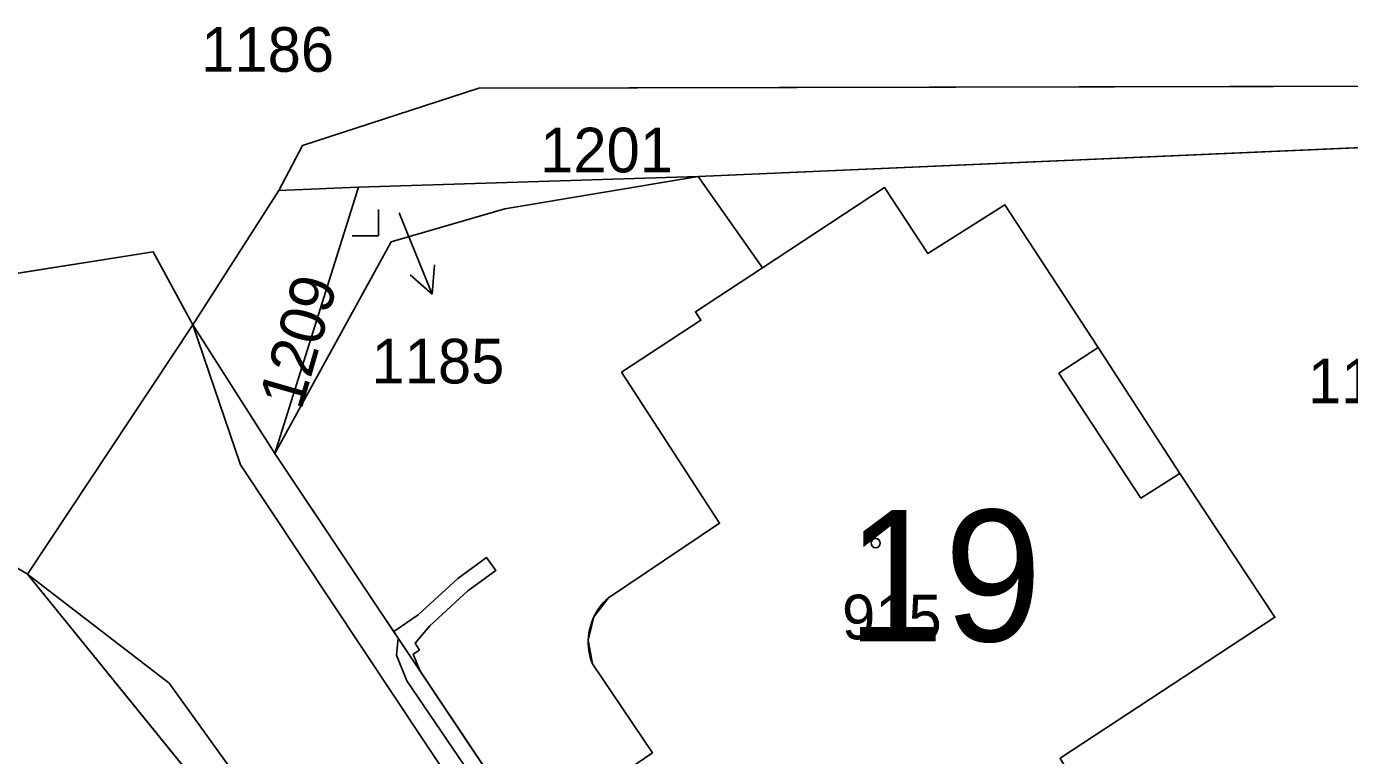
# Model space of a CAD drawing. Extents: x -689422 to -685210, y -987725 to -982160.
# Drawn here: x -687416.5 to -687366.1, y -985226.7 to -985199 of the extents above; entities that cross this region are included whole.
import ezdxf

# ---------------------------------------------------------------- set-up
doc = ezdxf.new("R2010")
doc.units = 0
for name, color, linetype in [('KN_Budovy', 7, 'Continuous'), ('KN_Budovy_cisla_domovni', 7, 'Continuous'), ('KN_Hranice_parcel', 7, 'Continuous'), ('KN_Hranice_parcel_vnitrni_kresba', 7, 'Continuous'), ('KN_Parcelni cisla', 7, 'Continuous'), ('KN_Parcelni cisla_sipky', 7, 'Continuous'), ('KN_Polygon parcely', 7, 'Continuous'), ('KN_POZEMKY_OSTATNI PLOCHA', 7, 'Continuous'), ('KN_POZEMKY_ZASTAVENA PLOCHA', 7, 'Continuous'), ('KN_VYUZITI_12_zastavena plocha_spolecny dvur', 7, 'Continuous'), ('KN_VYUZITI_16_ostatni plocha_silnice', 7, 'Continuous'), ('KN_VYUZITI_17_ostatni plocha_ostatni komunikace', 7, 'Continuous'), ('KN_VYUZITI_23_ostatni plocha_manipulacni plocha', 7, 'Continuous'), ('KN_VYUZITI_26_ostatni plocha_jina plocha', 7, 'Continuous'), ('KN_Věcná břemena k části', 7, 'Continuous'), ('KN_Značky budov', 7, 'Continuous'), ('KN_Značky kultur', 7, 'Continuous')]:
    doc.layers.add(name, color=color, linetype=linetype)

msp = doc.modelspace()

# ---------------------------------------------------------------- linework, layer by layer
at = {"layer": 'KN_Budovy'}
msp.add_lwpolyline([(-687377.12, -985226.83), (-687368.95, -985221.46), (-687372.57, -985215.98), (-687374.05, -985216.92), (-687377.18, -985212.17), (-687375.68, -985211.19), (-687379.23, -985205.76), (-687382.16, -985207.61), (-687383.81, -985205.1), (-687388.46, -985208.15), (-687391.01, -985209.83), (-687390.8, -985210.15), (-687393.82, -985212.13), (-687390.09, -985217.88), (-687394.32, -985220.72), (-687394.871, -985221.446), (-687395.087, -985222.332), (-687394.93, -985223.23), (-687392.64, -985226.62), (-687393.76, -985227.38)], dxfattribs=at)
at = {"layer": 'KN_Hranice_parcel'}
for p, q in [((-687357.24, -985203.21), (-687390.91, -985204.68)), ((-687390.91, -985204.68), (-687403.84, -985205.09)), ((-687410.14, -985210.32), (-687406.87, -985205.21)), ((-687403.84, -985205.09), (-687407.02, -985215.22)), ((-687406.87, -985205.21), (-687403.84, -985205.09)), ((-687416.44, -985219.82), (-687410.14, -985210.32)), ((-687407.02, -985215.22), (-687410.14, -985210.32)), ((-687377.12, -985226.83), (-687368.95, -985221.46))]:
    msp.add_line(p, q, dxfattribs=at)
for points in [[(-687406.87, -985205.21), (-687405.97, -985203.5), (-687399.25, -985201.31), (-687350.86, -985201.21), (-687330.1, -985203.48)], [(-687449.42, -985201.95), (-687442.37, -985205.79), (-687438.8, -985207.5), (-687436.7, -985209.37), (-687434.27, -985212.53), (-687432.03, -985214.83), (-687427.54, -985217.36), (-687422.07, -985218.25), (-687417.49, -985219.2), (-687416.44, -985219.82)], [(-687390.91, -985204.68), (-687398.26, -985205.91), (-687402.59, -985207.16), (-687407.02, -985215.22)], [(-687368.95, -985221.46), (-687372.57, -985215.98), (-687375.68, -985211.19), (-687379.23, -985205.76), (-687382.16, -985207.61), (-687383.81, -985205.1), (-687388.46, -985208.15), (-687390.91, -985204.68)], [(-687410.14, -985210.32), (-687411.65, -985207.54), (-687419.92, -985208.85)], [(-687407.02, -985215.22), (-687388.59, -985242.83), (-687386.24, -985246.13)], [(-687416.44, -985219.82), (-687394.64, -985246.69), (-687390.61, -985255.96), (-687388.2, -985261.91)]]:
    msp.add_lwpolyline(points, dxfattribs=at)
at = {"layer": 'KN_Hranice_parcel_vnitrni_kresba'}
for p, q in [((-687388.46, -985208.15), (-687391.01, -985209.83)), ((-687391.01, -985209.83), (-687390.8, -985210.15)), ((-687410.14, -985210.32), (-687408.33, -985215.65)), ((-687390.8, -985210.15), (-687393.82, -985212.13)), ((-687375.68, -985211.19), (-687377.18, -985212.17)), ((-687393.82, -985212.13), (-687390.09, -985217.88)), ((-687377.18, -985212.17), (-687374.05, -985216.92)), ((-687408.33, -985215.65), (-687353.27, -985298.58)), ((-687374.05, -985216.92), (-687372.57, -985215.98)), ((-687390.09, -985217.88), (-687394.32, -985220.72)), ((-687411.05, -985223.97), (-687416.44, -985219.82)), ((-687394.93, -985223.23), (-687392.64, -985226.62)), ((-687394.64, -985246.69), (-687411.05, -985223.97)), ((-687392.64, -985226.62), (-687393.76, -985227.38))]:
    msp.add_line(p, q, dxfattribs=at)
msp.add_lwpolyline([(-687394.93, -985223.23), (-687394.975, -985223.107), (-687395.012, -985222.981), (-687395.042, -985222.853), (-687395.065, -985222.724), (-687395.08, -985222.594), (-687395.087, -985222.463), (-687395.087, -985222.332), (-687395.079, -985222.201), (-687395.063, -985222.071), (-687395.039, -985221.942), (-687395.008, -985221.814), (-687394.97, -985221.689), (-687394.924, -985221.566), (-687394.871, -985221.446), (-687394.812, -985221.329), (-687394.745, -985221.216), (-687394.672, -985221.107), (-687394.593, -985221.003), (-687394.507, -985220.903), (-687394.416, -985220.809), (-687394.32, -985220.72)], dxfattribs=at)
at = {"layer": 'KN_Parcelni cisla_sipky'}
for p, q in [((-687402.29, -985206.06), (-687402.16, -985206.38)), ((-687402.16, -985206.38), (-687401.036, -985209.162)), ((-687401.036, -985209.162), (-687401.875, -985208.422)), ((-687401.036, -985209.162), (-687400.947, -985208.046))]:
    msp.add_line(p, q, dxfattribs=at)
at = {"layer": 'KN_Polygon parcely'}
for points in [[(-687419.92, -985208.85), (-687411.65, -985207.54), (-687410.14, -985210.32), (-687406.87, -985205.21), (-687405.97, -985203.5), (-687399.25, -985201.31), (-687350.86, -985201.21)], [(-687449.6, -985204.99), (-687439.98, -985211.85), (-687432.06, -985217.29), (-687418.1, -985228.13), (-687407.8, -985237.63), (-687405.6, -985239.66), (-687395.34, -985250.29), (-687392.24, -985255.38), (-687393.16, -985256.37), (-687395.89, -985259.3), (-687393.61, -985260.07), (-687388.2, -985261.91), (-687390.61, -985255.96), (-687394.64, -985246.69), (-687416.44, -985219.82), (-687417.49, -985219.2), (-687422.07, -985218.25), (-687427.54, -985217.36), (-687432.03, -985214.83), (-687434.27, -985212.53), (-687436.7, -985209.37), (-687438.8, -985207.5), (-687442.37, -985205.79)], [(-687365.15, -985277.98), (-687374.78, -985263.09), (-687375.74, -985256.78), (-687386.24, -985246.13), (-687388.59, -985242.83), (-687407.02, -985215.22), (-687410.14, -985210.32), (-687416.44, -985219.82), (-687394.64, -985246.69), (-687390.61, -985255.96), (-687388.2, -985261.91), (-687386.2, -985264.96), (-687381.28, -985272.47), (-687375.32, -985280.25), (-687375.13, -985281.17), (-687372.36, -985285.38), (-687372.19, -985285.27), (-687368.79, -985290.42), (-687368.02, -985291.66), (-687363.66, -985298.32)]]:
    msp.add_lwpolyline(points, dxfattribs=at)
for points in [[(-687406.87, -985205.21), (-687403.84, -985205.09), (-687390.91, -985204.68), (-687357.24, -985203.21), (-687355.85, -985203.22), (-687351.77, -985203.26), (-687345.05, -985203.33), (-687330.1, -985203.48), (-687350.86, -985201.21), (-687399.25, -985201.31), (-687405.97, -985203.5)], [(-687442.37, -985205.79), (-687438.8, -985207.5), (-687436.7, -985209.37), (-687434.27, -985212.53), (-687432.03, -985214.83), (-687427.54, -985217.36), (-687422.07, -985218.25), (-687417.49, -985219.2), (-687416.44, -985219.82), (-687410.14, -985210.32), (-687411.65, -985207.54), (-687419.92, -985208.85), (-687420.612, -985209.194), (-687421.343, -985209.445), (-687422.1, -985209.6), (-687422.623, -985209.649), (-687423.395, -985209.637), (-687424.16, -985209.526), (-687424.904, -985209.316), (-687425.614, -985209.013), (-687426.28, -985208.62), (-687449.42, -985201.95)], [(-687370.76, -985238.05), (-687367.05, -985236.11), (-687365.84, -985232.36), (-687355.65, -985205.91), (-687357.24, -985203.21), (-687390.91, -985204.68), (-687388.46, -985208.15), (-687383.81, -985205.1), (-687382.16, -985207.61), (-687379.23, -985205.76), (-687375.68, -985211.19), (-687372.57, -985215.98), (-687368.95, -985221.46), (-687377.12, -985226.83)], [(-687390.91, -985204.68), (-687403.84, -985205.09), (-687407.02, -985215.22), (-687402.59, -985207.16), (-687398.26, -985205.91)], [(-687375.68, -985211.19), (-687379.23, -985205.76), (-687382.16, -985207.61), (-687383.81, -985205.1), (-687388.46, -985208.15), (-687390.91, -985204.68), (-687398.26, -985205.91), (-687402.59, -985207.16), (-687407.02, -985215.22), (-687388.59, -985242.83), (-687386.24, -985246.13), (-687370.76, -985238.05), (-687377.12, -985226.83), (-687368.95, -985221.46), (-687372.57, -985215.98)], [(-687406.87, -985205.21), (-687410.14, -985210.32), (-687407.02, -985215.22), (-687403.84, -985205.09)]]:
    msp.add_lwpolyline(points, close=True, dxfattribs=at)
at = {"layer": 'KN_POZEMKY_OSTATNI PLOCHA'}
for p, q in [((-687405.97, -985203.5), (-687399.25, -985201.31)), ((-687399.25, -985201.31), (-687405.97, -985203.5)), ((-687399.25, -985201.31), (-687350.86, -985201.21)), ((-687350.86, -985201.21), (-687399.25, -985201.31)), ((-687357.24, -985203.21), (-687390.91, -985204.68)), ((-687390.91, -985204.68), (-687357.24, -985203.21)), ((-687406.87, -985205.21), (-687405.97, -985203.5)), ((-687405.97, -985203.5), (-687406.87, -985205.21)), ((-687390.91, -985204.68), (-687403.84, -985205.09)), ((-687388.46, -985208.15), (-687390.91, -985204.68)), ((-687410.14, -985210.32), (-687406.87, -985205.21)), ((-687406.87, -985205.21), (-687410.14, -985210.32)), ((-687403.84, -985205.09), (-687407.02, -985215.22)), ((-687403.84, -985205.09), (-687406.87, -985205.21)), ((-687406.87, -985205.21), (-687403.84, -985205.09)), ((-687383.81, -985205.1), (-687388.46, -985208.15)), ((-687382.16, -985207.61), (-687383.81, -985205.1)), ((-687379.23, -985205.76), (-687382.16, -985207.61)), ((-687375.68, -985211.19), (-687379.23, -985205.76)), ((-687411.65, -985207.54), (-687419.92, -985208.85)), ((-687419.92, -985208.85), (-687411.65, -985207.54)), ((-687410.14, -985210.32), (-687411.65, -985207.54)), ((-687411.65, -985207.54), (-687410.14, -985210.32)), ((-687416.44, -985219.82), (-687410.14, -985210.32)), ((-687410.14, -985210.32), (-687416.44, -985219.82)), ((-687410.14, -985210.32), (-687407.02, -985215.22)), ((-687407.02, -985215.22), (-687410.14, -985210.32)), ((-687372.57, -985215.98), (-687375.68, -985211.19)), ((-687407.02, -985215.22), (-687388.59, -985242.83)), ((-687368.95, -985221.46), (-687372.57, -985215.98)), ((-687417.49, -985219.2), (-687416.44, -985219.82)), ((-687416.44, -985219.82), (-687417.49, -985219.2)), ((-687394.64, -985246.69), (-687416.44, -985219.82)), ((-687416.44, -985219.82), (-687394.64, -985246.69)), ((-687377.12, -985226.83), (-687368.95, -985221.46))]:
    msp.add_line(p, q, dxfattribs=at)
at = {"layer": 'KN_POZEMKY_ZASTAVENA PLOCHA'}
for p, q in [((-687403.84, -985205.09), (-687390.91, -985204.68)), ((-687398.26, -985205.91), (-687390.91, -985204.68)), ((-687390.91, -985204.68), (-687398.26, -985205.91)), ((-687390.91, -985204.68), (-687388.46, -985208.15)), ((-687407.02, -985215.22), (-687403.84, -985205.09)), ((-687388.46, -985208.15), (-687383.81, -985205.1)), ((-687383.81, -985205.1), (-687382.16, -985207.61)), ((-687402.59, -985207.16), (-687398.26, -985205.91)), ((-687398.26, -985205.91), (-687402.59, -985207.16)), ((-687382.16, -985207.61), (-687379.23, -985205.76)), ((-687379.23, -985205.76), (-687375.68, -985211.19)), ((-687407.02, -985215.22), (-687402.59, -985207.16)), ((-687402.59, -985207.16), (-687407.02, -985215.22)), ((-687375.68, -985211.19), (-687372.57, -985215.98)), ((-687388.59, -985242.83), (-687407.02, -985215.22)), ((-687372.57, -985215.98), (-687368.95, -985221.46)), ((-687368.95, -985221.46), (-687377.12, -985226.83))]:
    msp.add_line(p, q, dxfattribs=at)
at = {"layer": 'KN_VYUZITI_12_zastavena plocha_spolecny dvur'}
for p, q in [((-687403.84, -985205.09), (-687390.91, -985204.68)), ((-687390.91, -985204.68), (-687398.26, -985205.91)), ((-687407.02, -985215.22), (-687403.84, -985205.09)), ((-687398.26, -985205.91), (-687402.59, -985207.16)), ((-687402.59, -985207.16), (-687407.02, -985215.22))]:
    msp.add_line(p, q, dxfattribs=at)
at = {"layer": 'KN_VYUZITI_16_ostatni plocha_silnice'}
for p, q in [((-687399.25, -985201.31), (-687405.97, -985203.5)), ((-687350.86, -985201.21), (-687399.25, -985201.31)), ((-687405.97, -985203.5), (-687406.87, -985205.21)), ((-687410.14, -985210.32), (-687406.87, -985205.21)), ((-687406.87, -985205.21), (-687410.14, -985210.32)), ((-687403.84, -985205.09), (-687407.02, -985215.22)), ((-687406.87, -985205.21), (-687403.84, -985205.09)), ((-687411.65, -985207.54), (-687419.92, -985208.85)), ((-687419.92, -985208.85), (-687411.65, -985207.54)), ((-687410.14, -985210.32), (-687411.65, -985207.54)), ((-687411.65, -985207.54), (-687410.14, -985210.32)), ((-687416.44, -985219.82), (-687410.14, -985210.32)), ((-687410.14, -985210.32), (-687416.44, -985219.82)), ((-687410.14, -985210.32), (-687407.02, -985215.22)), ((-687407.02, -985215.22), (-687410.14, -985210.32)), ((-687407.02, -985215.22), (-687388.59, -985242.83)), ((-687416.44, -985219.82), (-687417.49, -985219.2)), ((-687394.64, -985246.69), (-687416.44, -985219.82))]:
    msp.add_line(p, q, dxfattribs=at)
at = {"layer": 'KN_VYUZITI_17_ostatni plocha_ostatni komunikace'}
for p, q in [((-687417.49, -985219.2), (-687416.44, -985219.82)), ((-687416.44, -985219.82), (-687394.64, -985246.69))]:
    msp.add_line(p, q, dxfattribs=at)
at = {"layer": 'KN_VYUZITI_23_ostatni plocha_manipulacni plocha'}
for p, q in [((-687390.91, -985204.68), (-687357.24, -985203.21)), ((-687388.46, -985208.15), (-687390.91, -985204.68)), ((-687383.81, -985205.1), (-687388.46, -985208.15)), ((-687382.16, -985207.61), (-687383.81, -985205.1)), ((-687379.23, -985205.76), (-687382.16, -985207.61)), ((-687375.68, -985211.19), (-687379.23, -985205.76)), ((-687372.57, -985215.98), (-687375.68, -985211.19)), ((-687368.95, -985221.46), (-687372.57, -985215.98)), ((-687377.12, -985226.83), (-687368.95, -985221.46))]:
    msp.add_line(p, q, dxfattribs=at)
at = {"layer": 'KN_VYUZITI_26_ostatni plocha_jina plocha'}
for p, q in [((-687405.97, -985203.5), (-687399.25, -985201.31)), ((-687399.25, -985201.31), (-687350.86, -985201.21)), ((-687357.24, -985203.21), (-687390.91, -985204.68)), ((-687406.87, -985205.21), (-687405.97, -985203.5)), ((-687390.91, -985204.68), (-687403.84, -985205.09)), ((-687403.84, -985205.09), (-687406.87, -985205.21))]:
    msp.add_line(p, q, dxfattribs=at)
at = {"layer": 'KN_Věcná břemena k části'}
msp.add_lwpolyline([(-687390.15, -985240.49), (-687401.5, -985223.49), (-687401.75, -985222.87), (-687401.51, -985222.71), (-687401.68, -985222.45), (-687401.12, -985221.79), (-687399.68, -985220.45), (-687398.61, -985219.68), (-687398.96, -985219.19), (-687400.06, -985219.99), (-687401.56, -985221.37), (-687402.49, -985222), (-687402.32, -985222.26), (-687402.39, -985222.9), (-687401.99, -985223.88), (-687396.33, -985232.2), (-687390.65, -985240.82)], close=True, dxfattribs=at)
at = {"layer": 'KN_Značky budov'}
msp.add_circle((-687384.147, -985218.639), 0.175, dxfattribs=at)
at = {"layer": 'KN_Značky kultur'}
for p, q in [((-687403.08, -985206.94), (-687403.08, -985205.94)), ((-687404.081, -985206.94), (-687403.08, -985206.94))]:
    msp.add_line(p, q, dxfattribs=at)

# ---------------------------------------------------------------- texts
at = {"layer": 'KN_Budovy_cisla_domovni'}
msp.add_text('19', height=5, dxfattribs=at).set_placement((-687385.257, -985222.374))
at = {"layer": 'KN_Parcelni cisla'}
for s, p in [('1186', (-687409.824, -985200.69)), ('1201', (-687396.92, -985204.52)), ('1185', (-687403.34, -985212.558)), ('1192', (-687367.69, -985213.31)), ('915', (-687385.43, -985222.3))]:
    msp.add_text(s, height=1.7, dxfattribs=at).set_placement(p)
msp.add_text('1209', height=1.7, rotation=74, dxfattribs=at).set_placement((-687406.012, -985213.614))

doc.saveas('drawing.dxf')
